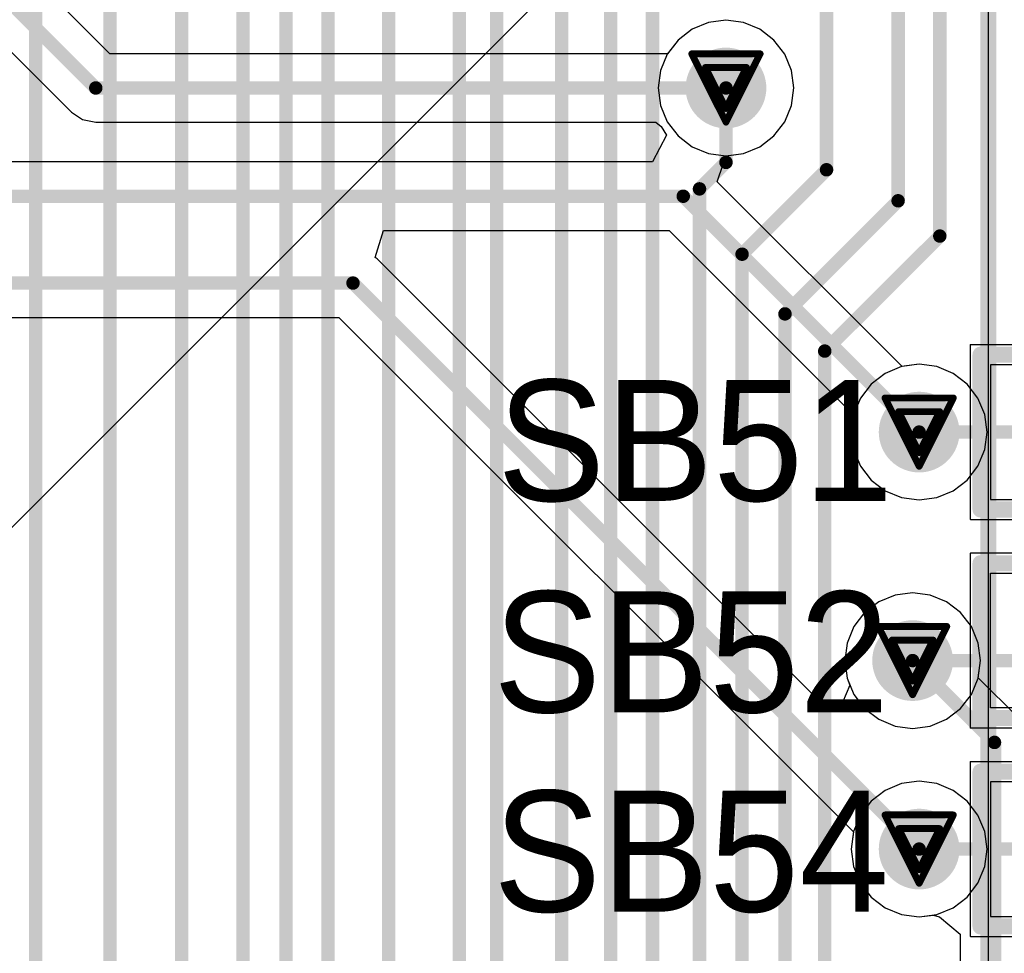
# Model space of a CAD drawing. Header units: millimetres. Extents: x 138 to 555, y 26 to 334.
# Tile 268 of 656: x 209.62 to 216.94, y 208.02 to 214.97. Entities that reach past the tile are written whole.
import ezdxf

# ---------------------------------------------------------------- set-up
doc = ezdxf.new("R2010")
doc.units = ezdxf.units.MM
for name, color, linetype in [('BottomLayer', 5, 'Continuous'), ('DrillDrawing', 1, 'Continuous'), ('Mechanical20', 56, 'Continuous'), ('Mechanical27', 56, 'Continuous'), ('MidLayer1', 16, 'Continuous'), ('MidLayer2', 76, 'Continuous'), ('MidLayer3', 90, 'Continuous'), ('MidLayer4', 156, 'Continuous'), ('MultiLayer', 9, 'Continuous'), ('TopLayer', 1, 'Continuous'), ('TopOverlay', 2, 'Continuous'), ('TopPaste', 8, 'Continuous'), ('TopSolder', 216, 'Continuous'), ('ViaHoleLayer', 16, 'Continuous')]:
    doc.layers.add(name, color=color, linetype=linetype)

# ---------------------------------------------------------------- blocks, each defined once
blk = doc.blocks.new('SOLDER_BRIDGE_R0603_0R_603')
at = {"layer": 'Mechanical20', "const_width": 0.01}
for points in [[(-0.2, 0.65), (-1.35, 0.65)], [(-1.35, 0.65), (-1.35, -0.65)], [(1.35, 0.65), (-0.2, 0.65)], [(1.35, 0.65), (1.35, -0.65)], [(1.35, -0.65), (-1.35, -0.65)]]:
    blk.add_lwpolyline(points, dxfattribs=at)
at = {"layer": 'Mechanical20', "const_width": 0.005}
for points in [[(-1.3525, 0.65, 1), (-1.3475, 0.65, 1)], [(-1.3525, 0.65, 1), (-1.3475, 0.65, 1)], [(-0.2025, 0.65, 1), (-0.1975, 0.65, 1)], [(-0.2025, 0.65, 1), (-0.1975, 0.65, 1)], [(1.3475, 0.65, 1), (1.3525, 0.65, 1)], [(1.3475, 0.65, 1), (1.3525, 0.65, 1)], [(-1.3525, -0.65, 1), (-1.3475, -0.65, 1)], [(-1.3525, -0.65, 1), (-1.3475, -0.65, 1)], [(1.3475, -0.65, 1), (1.3525, -0.65, 1)], [(1.3475, -0.65, 1), (1.3525, -0.65, 1)]]:
    blk.add_lwpolyline(points, format="xyb", close=True, dxfattribs=at)
at = {"layer": 'Mechanical27', "const_width": 0.01}
for points in [[(-0.9, 0.5), (-0.9, -0.5)], [(0.9, 0.5), (-0.9, 0.5)], [(0.9, 0.5), (0.9, -0.5)], [(0.9, -0.5), (-0.9, -0.5)]]:
    blk.add_lwpolyline(points, dxfattribs=at)
at = {"layer": 'Mechanical27', "const_width": 0.005}
for points in [[(-0.9025, 0.5, 1), (-0.8975, 0.5, 1)], [(-0.9025, 0.5, 1), (-0.8975, 0.5, 1)], [(0.8975, 0.5, 1), (0.9025, 0.5, 1)], [(0.8975, 0.5, 1), (0.9025, 0.5, 1)], [(-0.9025, -0.5, 1), (-0.8975, -0.5, 1)], [(-0.9025, -0.5, 1), (-0.8975, -0.5, 1)], [(0.8975, -0.5, 1), (0.9025, -0.5, 1)], [(0.8975, -0.5, 1), (0.9025, -0.5, 1)]]:
    blk.add_lwpolyline(points, format="xyb", close=True, dxfattribs=at)
at = {"layer": 'TopLayer'}
for p, q in [((-1.2, -0.5), (-1.2, 0.5)), ((-1.2, 0.5), (-0.4, 0.5)), ((-0.4, 0.5), (0.1, 0)), ((-0.15, 0.5), (-0.15, 0.5)), ((-0.15, 0.5), (0.35, 0)), ((1.2, 0.5), (-0.15, 0.5)), ((1.2, -0.5), (1.2, 0.5)), ((0.1, 0), (-0.4, -0.5)), ((0.35, 0), (-0.15, -0.5)), ((-1.2, -0.5), (-1.2, -0.5)), ((-0.4, -0.5), (-1.2, -0.5)), ((-0.15, -0.5), (1.2, -0.5))]:
    blk.add_line(p, q, dxfattribs=at)
at = {"layer": 'TopLayer', "const_width": 0.127}
for points in [[(-0.5635, 0, 1), (-0.4365, 0, 1)], [(0.5365, 0, 1), (0.6635, 0, 1)]]:
    blk.add_lwpolyline(points, format="xyb", close=True, dxfattribs=at)
at = {"layer": 'TopOverlay', "const_width": 0.12}
for points in [[(-1.275, 0.575), (-1.275, 0.175)], [(-1.025, 0.575), (-1.275, 0.575)], [(1.275, 0.575), (1.025, 0.575)], [(1.275, 0.575), (1.275, -0.575)], [(-1.275, 0.175), (-1.275, -0.575)], [(-1.025, -0.575), (-1.275, -0.575)], [(1.275, -0.575), (1.025, -0.575)]]:
    blk.add_lwpolyline(points, dxfattribs=at)
at = {"layer": 'TopOverlay', "const_width": 0.06}
for points in [[(-1.305, 0.575, 1), (-1.245, 0.575, 1)], [(-1.305, 0.575, 1), (-1.245, 0.575, 1)], [(-1.055, 0.575, 1), (-0.995, 0.575, 1)], [(0.995, 0.575, 1), (1.055, 0.575, 1)], [(1.245, 0.575, 1), (1.305, 0.575, 1)], [(1.245, 0.575, 1), (1.305, 0.575, 1)], [(-1.305, 0.175, 1), (-1.245, 0.175, 1)], [(-1.305, 0.175, 1), (-1.245, 0.175, 1)], [(-1.305, -0.575, 1), (-1.245, -0.575, 1)], [(-1.305, -0.575, 1), (-1.245, -0.575, 1)], [(-1.055, -0.575, 1), (-0.995, -0.575, 1)], [(0.995, -0.575, 1), (1.055, -0.575, 1)], [(1.245, -0.575, 1), (1.305, -0.575, 1)], [(1.245, -0.575, 1), (1.305, -0.575, 1)]]:
    blk.add_lwpolyline(points, format="xyb", close=True, dxfattribs=at)
at = {"layer": 'TopPaste', "const_width": 0.127}
for points in [[(-0.5635, 0, 1), (-0.4365, 0, 1)], [(0.5365, 0, 1), (0.6635, 0, 1)]]:
    blk.add_lwpolyline(points, format="xyb", close=True, dxfattribs=at)
at = {"layer": 'TopSolder'}
for p, q in [((-0.95, 0.55), (-0.95, 0.55)), ((-0.95, 0.55), (0.95, 0.55)), ((-0.95, -0.55), (-0.95, 0.55)), ((0.95, 0.55), (0.95, -0.55)), ((0.95, -0.55), (-0.95, -0.55))]:
    blk.add_line(p, q, dxfattribs=at)
at = {"layer": 'TopSolder', "const_width": 0.177}
for points in [[(-0.5885, 0, 1), (-0.4115, 0, 1)], [(0.5115, 0, 1), (0.6885, 0, 1)]]:
    blk.add_lwpolyline(points, format="xyb", close=True, dxfattribs=at)
blk = doc.blocks.new('SOLDER_BRIDGE_R0603_0R_604')
at = {"layer": 'Mechanical20', "const_width": 0.01}
for points in [[(-0.2, 0.65), (-1.35, 0.65)], [(-1.35, 0.65), (-1.35, -0.65)], [(1.35, 0.65), (-0.2, 0.65)], [(1.35, 0.65), (1.35, -0.65)], [(1.35, -0.65), (-1.35, -0.65)]]:
    blk.add_lwpolyline(points, dxfattribs=at)
at = {"layer": 'Mechanical20', "const_width": 0.005}
for points in [[(-1.3525, 0.65, 1), (-1.3475, 0.65, 1)], [(-1.3525, 0.65, 1), (-1.3475, 0.65, 1)], [(-0.2025, 0.65, 1), (-0.1975, 0.65, 1)], [(-0.2025, 0.65, 1), (-0.1975, 0.65, 1)], [(1.3475, 0.65, 1), (1.3525, 0.65, 1)], [(1.3475, 0.65, 1), (1.3525, 0.65, 1)], [(-1.3525, -0.65, 1), (-1.3475, -0.65, 1)], [(-1.3525, -0.65, 1), (-1.3475, -0.65, 1)], [(1.3475, -0.65, 1), (1.3525, -0.65, 1)], [(1.3475, -0.65, 1), (1.3525, -0.65, 1)]]:
    blk.add_lwpolyline(points, format="xyb", close=True, dxfattribs=at)
at = {"layer": 'Mechanical27', "const_width": 0.01}
for points in [[(-0.9, 0.5), (-0.9, -0.5)], [(0.9, 0.5), (-0.9, 0.5)], [(0.9, 0.5), (0.9, -0.5)], [(0.9, -0.5), (-0.9, -0.5)]]:
    blk.add_lwpolyline(points, dxfattribs=at)
at = {"layer": 'Mechanical27', "const_width": 0.005}
for points in [[(-0.9025, 0.5, 1), (-0.8975, 0.5, 1)], [(-0.9025, 0.5, 1), (-0.8975, 0.5, 1)], [(0.8975, 0.5, 1), (0.9025, 0.5, 1)], [(0.8975, 0.5, 1), (0.9025, 0.5, 1)], [(-0.9025, -0.5, 1), (-0.8975, -0.5, 1)], [(-0.9025, -0.5, 1), (-0.8975, -0.5, 1)], [(0.8975, -0.5, 1), (0.9025, -0.5, 1)], [(0.8975, -0.5, 1), (0.9025, -0.5, 1)]]:
    blk.add_lwpolyline(points, format="xyb", close=True, dxfattribs=at)
at = {"layer": 'TopLayer'}
for p, q in [((-1.2, -0.5), (-1.2, 0.5)), ((-1.2, 0.5), (-0.4, 0.5)), ((-0.4, 0.5), (0.1, 0)), ((-0.15, 0.5), (-0.15, 0.5)), ((-0.15, 0.5), (0.35, 0)), ((1.2, 0.5), (-0.15, 0.5)), ((1.2, -0.5), (1.2, 0.5)), ((0.1, 0), (-0.4, -0.5)), ((0.35, 0), (-0.15, -0.5)), ((-1.2, -0.5), (-1.2, -0.5)), ((-0.4, -0.5), (-1.2, -0.5)), ((-0.15, -0.5), (1.2, -0.5))]:
    blk.add_line(p, q, dxfattribs=at)
at = {"layer": 'TopLayer', "const_width": 0.127}
for points in [[(-0.5635, 0, 1), (-0.4365, 0, 1)], [(0.5365, 0, 1), (0.6635, 0, 1)]]:
    blk.add_lwpolyline(points, format="xyb", close=True, dxfattribs=at)
at = {"layer": 'TopOverlay', "const_width": 0.12}
for points in [[(-1.025, 0.575), (-1.275, 0.575)], [(-1.275, 0.575), (-1.275, 0.175)], [(1.275, 0.575), (1.025, 0.575)], [(1.275, 0.575), (1.275, -0.575)], [(-1.275, 0.175), (-1.275, -0.575)], [(-1.025, -0.575), (-1.275, -0.575)], [(1.275, -0.575), (1.025, -0.575)]]:
    blk.add_lwpolyline(points, dxfattribs=at)
at = {"layer": 'TopOverlay', "const_width": 0.06}
for points in [[(-1.305, 0.575, 1), (-1.245, 0.575, 1)], [(-1.305, 0.575, 1), (-1.245, 0.575, 1)], [(-1.055, 0.575, 1), (-0.995, 0.575, 1)], [(0.995, 0.575, 1), (1.055, 0.575, 1)], [(1.245, 0.575, 1), (1.305, 0.575, 1)], [(1.245, 0.575, 1), (1.305, 0.575, 1)], [(-1.305, 0.175, 1), (-1.245, 0.175, 1)], [(-1.305, 0.175, 1), (-1.245, 0.175, 1)], [(-1.305, -0.575, 1), (-1.245, -0.575, 1)], [(-1.305, -0.575, 1), (-1.245, -0.575, 1)], [(-1.055, -0.575, 1), (-0.995, -0.575, 1)], [(0.995, -0.575, 1), (1.055, -0.575, 1)], [(1.245, -0.575, 1), (1.305, -0.575, 1)], [(1.245, -0.575, 1), (1.305, -0.575, 1)]]:
    blk.add_lwpolyline(points, format="xyb", close=True, dxfattribs=at)
at = {"layer": 'TopPaste', "const_width": 0.127}
for points in [[(-0.5635, 0, 1), (-0.4365, 0, 1)], [(0.5365, 0, 1), (0.6635, 0, 1)]]:
    blk.add_lwpolyline(points, format="xyb", close=True, dxfattribs=at)
at = {"layer": 'TopSolder'}
for p, q in [((-0.95, 0.55), (-0.95, 0.55)), ((-0.95, 0.55), (0.95, 0.55)), ((-0.95, -0.55), (-0.95, 0.55)), ((0.95, 0.55), (0.95, -0.55)), ((0.95, -0.55), (-0.95, -0.55))]:
    blk.add_line(p, q, dxfattribs=at)
at = {"layer": 'TopSolder', "const_width": 0.177}
for points in [[(-0.5885, 0, 1), (-0.4115, 0, 1)], [(0.5115, 0, 1), (0.6885, 0, 1)]]:
    blk.add_lwpolyline(points, format="xyb", close=True, dxfattribs=at)
blk = doc.blocks.new('MOD_MB1263_943')
at = {"layer": 'Mechanical27', "const_width": 0.01}
blk.add_lwpolyline([(65, -8), (-55, -8)], dxfattribs=at)
at = {"layer": 'TopOverlay', "const_width": 0.12}
blk.add_lwpolyline([(65, -8), (-55, -8)], dxfattribs=at)
blk = doc.blocks.new('SOLDER_BRIDGE_R0603_0R_956')
at = {"layer": 'Mechanical20', "const_width": 0.01}
for points in [[(-1.35, 0.65), (-0.2, 0.65)], [(-1.35, -0.65), (-1.35, 0.65)], [(-0.2, 0.65), (1.35, 0.65)], [(1.35, -0.65), (1.35, 0.65)], [(-1.35, -0.65), (1.35, -0.65)]]:
    blk.add_lwpolyline(points, dxfattribs=at)
at = {"layer": 'Mechanical20', "const_width": 0.005}
for points in [[(-1.3525, 0.65, 1), (-1.3475, 0.65, 1)], [(-1.3525, 0.65, 1), (-1.3475, 0.65, 1)], [(-0.2025, 0.65, 1), (-0.1975, 0.65, 1)], [(-0.2025, 0.65, 1), (-0.1975, 0.65, 1)], [(1.3475, 0.65, 1), (1.3525, 0.65, 1)], [(1.3475, 0.65, 1), (1.3525, 0.65, 1)], [(-1.3525, -0.65, 1), (-1.3475, -0.65, 1)], [(-1.3525, -0.65, 1), (-1.3475, -0.65, 1)], [(1.3475, -0.65, 1), (1.3525, -0.65, 1)], [(1.3475, -0.65, 1), (1.3525, -0.65, 1)]]:
    blk.add_lwpolyline(points, format="xyb", close=True, dxfattribs=at)
at = {"layer": 'Mechanical27', "const_width": 0.01}
for points in [[(-0.9, -0.5), (-0.9, 0.5)], [(-0.9, 0.5), (0.9, 0.5)], [(0.9, -0.5), (0.9, 0.5)], [(-0.9, -0.5), (0.9, -0.5)]]:
    blk.add_lwpolyline(points, dxfattribs=at)
at = {"layer": 'Mechanical27', "const_width": 0.005}
for points in [[(-0.9025, 0.5, 1), (-0.8975, 0.5, 1)], [(-0.9025, 0.5, 1), (-0.8975, 0.5, 1)], [(0.8975, 0.5, 1), (0.9025, 0.5, 1)], [(0.8975, 0.5, 1), (0.9025, 0.5, 1)], [(-0.9025, -0.5, 1), (-0.8975, -0.5, 1)], [(-0.9025, -0.5, 1), (-0.8975, -0.5, 1)], [(0.8975, -0.5, 1), (0.9025, -0.5, 1)], [(0.8975, -0.5, 1), (0.9025, -0.5, 1)]]:
    blk.add_lwpolyline(points, format="xyb", close=True, dxfattribs=at)
at = {"layer": 'TopLayer'}
for p, q in [((-1.2, -0.5), (-1.2, 0.5)), ((-1.2, 0.5), (-0.4, 0.5)), ((-0.4, 0.5), (0.1, 0)), ((-0.15, 0.5), (-0.15, 0.5)), ((-0.15, 0.5), (0.35, 0)), ((1.2, 0.5), (-0.15, 0.5)), ((1.2, -0.5), (1.2, 0.5)), ((0.1, 0), (-0.4, -0.5)), ((0.35, 0), (-0.15, -0.5)), ((-1.2, -0.5), (-1.2, -0.5)), ((-0.4, -0.5), (-1.2, -0.5)), ((-0.15, -0.5), (1.2, -0.5))]:
    blk.add_line(p, q, dxfattribs=at)
at = {"layer": 'TopLayer', "const_width": 0.127}
for points in [[(-0.5635, 0, 1), (-0.4365, 0, 1)], [(0.5365, 0, 1), (0.6635, 0, 1)]]:
    blk.add_lwpolyline(points, format="xyb", close=True, dxfattribs=at)
at = {"layer": 'TopOverlay', "const_width": 0.12}
for points in [[(-1.275, 0.575), (-1.025, 0.575)], [(-1.275, 0.175), (-1.275, 0.575)], [(1.025, 0.575), (1.275, 0.575)], [(1.275, -0.575), (1.275, 0.575)], [(-1.275, -0.575), (-1.275, 0.175)], [(-1.275, -0.575), (-1.025, -0.575)], [(1.025, -0.575), (1.275, -0.575)]]:
    blk.add_lwpolyline(points, dxfattribs=at)
at = {"layer": 'TopOverlay', "const_width": 0.06}
for points in [[(-1.305, 0.575, 1), (-1.245, 0.575, 1)], [(-1.305, 0.575, 1), (-1.245, 0.575, 1)], [(-1.055, 0.575, 1), (-0.995, 0.575, 1)], [(0.995, 0.575, 1), (1.055, 0.575, 1)], [(1.245, 0.575, 1), (1.305, 0.575, 1)], [(1.245, 0.575, 1), (1.305, 0.575, 1)], [(-1.305, 0.175, 1), (-1.245, 0.175, 1)], [(-1.305, 0.175, 1), (-1.245, 0.175, 1)], [(-1.305, -0.575, 1), (-1.245, -0.575, 1)], [(-1.305, -0.575, 1), (-1.245, -0.575, 1)], [(-1.055, -0.575, 1), (-0.995, -0.575, 1)], [(0.995, -0.575, 1), (1.055, -0.575, 1)], [(1.245, -0.575, 1), (1.305, -0.575, 1)], [(1.245, -0.575, 1), (1.305, -0.575, 1)]]:
    blk.add_lwpolyline(points, format="xyb", close=True, dxfattribs=at)
at = {"layer": 'TopPaste', "const_width": 0.127}
for points in [[(-0.5635, 0, 1), (-0.4365, 0, 1)], [(0.5365, 0, 1), (0.6635, 0, 1)]]:
    blk.add_lwpolyline(points, format="xyb", close=True, dxfattribs=at)
at = {"layer": 'TopSolder'}
for p, q in [((-0.95, 0.55), (-0.95, 0.55)), ((-0.95, 0.55), (0.95, 0.55)), ((-0.95, -0.55), (-0.95, 0.55)), ((0.95, 0.55), (0.95, -0.55)), ((0.95, -0.55), (-0.95, -0.55))]:
    blk.add_line(p, q, dxfattribs=at)
at = {"layer": 'TopSolder', "const_width": 0.177}
for points in [[(-0.5885, 0, 1), (-0.4115, 0, 1)], [(0.5115, 0, 1), (0.6885, 0, 1)]]:
    blk.add_lwpolyline(points, format="xyb", close=True, dxfattribs=at)

msp = doc.modelspace()

# ---------------------------------------------------------------- linework, layer by layer
at = {"layer": 'BottomLayer'}
for p, q in [((210.2916, 214.7125), (209.0394, 215.9647)), ((208.6789, 215.6042), (210.0058, 214.2773)), ((214.7398, 214.9447), (214.6182, 214.8943)), ((214.8703, 214.9619), (214.7398, 214.9447)), ((215.0009, 214.9447), (214.8703, 214.9619)), ((215.1225, 214.8943), (215.0009, 214.9447)), ((214.6182, 214.8943), (214.5137, 214.8142)), ((215.227, 214.8142), (215.1225, 214.8943)), ((214.5137, 214.8142), (214.4357, 214.7125)), ((215.3071, 214.7097), (215.227, 214.8142)), ((214.4357, 214.7125), (210.2916, 214.7125)), ((215.3575, 214.5881), (215.3071, 214.7097)), ((215.3747, 214.4576), (215.3575, 214.5881)), ((215.3575, 214.3271), (215.3747, 214.4576)), ((215.3071, 214.2054), (215.3575, 214.3271)), ((210.0058, 214.2773), (210.0885, 214.2221)), ((210.0885, 214.2221), (210.186, 214.2027)), ((210.186, 214.2027), (214.3501, 214.2027)), ((214.3501, 214.2027), (214.3894, 214.1704)), ((214.3894, 214.1704), (214.4287, 214.1077)), ((215.227, 214.101), (215.3071, 214.2054)), ((214.4287, 214.1077), (214.3244, 213.9077)), ((215.1225, 214.0208), (215.227, 214.101)), ((215.0009, 213.9705), (215.1225, 214.0208)), ((214.8499, 213.892), (214.8926, 213.9562)), ((214.8926, 213.9562), (215.0009, 213.9705)), ((214.3244, 213.9077), (197.6097, 213.9077)), ((214.8059, 213.76), (214.8499, 213.892)), ((216.1789, 212.387), (214.8059, 213.76)), ((212.2629, 213.1979), (212.3236, 213.3979)), ((212.3236, 213.3979), (214.4471, 213.3979)), ((214.4471, 213.3979), (215.8185, 212.0265)), ((212.2783, 213.1876), (212.2629, 213.1979)), ((215.6433, 209.8226), (212.2783, 213.1876)), ((208.524, 212.7525), (211.9925, 212.7525)), ((211.9925, 212.7525), (215.8185, 208.9265)), ((216.306, 212.4037), (216.1789, 212.387)), ((216.4366, 212.3865), (216.306, 212.4037)), ((216.5582, 212.3361), (216.4366, 212.3865)), ((216.6626, 212.256), (216.5582, 212.3361)), ((216.7428, 212.1515), (216.6626, 212.256)), ((216.7932, 212.0299), (216.7428, 212.1515)), ((215.8185, 212.0265), (215.8017, 211.8994)), ((216.8104, 211.8994), (216.7932, 212.0299)), ((215.8017, 211.8994), (215.8189, 211.7689)), ((216.7932, 211.7689), (216.8104, 211.8994)), ((215.8189, 211.7689), (215.8693, 211.6472)), ((216.7428, 211.6472), (216.7932, 211.7689)), ((215.8693, 211.6472), (215.9494, 211.5428)), ((216.6626, 211.5428), (216.7428, 211.6472)), ((215.9494, 211.5428), (216.0539, 211.4626)), ((216.5582, 211.4626), (216.6626, 211.5428)), ((216.0539, 211.4626), (216.1755, 211.4123)), ((216.4366, 211.4123), (216.5582, 211.4626)), ((216.1755, 211.4123), (216.306, 211.3951)), ((216.306, 211.3951), (216.4366, 211.4123)), ((216.2574, 210.705), (216.1269, 210.6879)), ((216.3879, 210.6879), (216.2574, 210.705)), ((216.0053, 210.6375), (215.9008, 210.5573)), ((216.1269, 210.6879), (216.0053, 210.6375)), ((216.5096, 210.6375), (216.3879, 210.6879)), ((216.614, 210.5573), (216.5096, 210.6375)), ((215.9008, 210.5573), (215.8207, 210.4529)), ((216.6942, 210.4529), (216.614, 210.5573)), ((215.8207, 210.4529), (215.7703, 210.3313)), ((216.7445, 210.3313), (216.6942, 210.4529)), ((215.7703, 210.3313), (215.7531, 210.2007)), ((216.7617, 210.2007), (216.7445, 210.3313)), ((215.7531, 210.2007), (215.7703, 210.0702)), ((216.745, 210.0736), (216.7617, 210.2007)), ((215.7703, 210.0702), (215.7919, 210.0179)), ((217.0461, 209.7725), (216.745, 210.0736)), ((215.7919, 210.0179), (215.7368, 209.889)), ((215.7368, 209.889), (215.6433, 209.8226)), ((215.8185, 208.9265), (215.8017, 208.7994)), ((215.8017, 208.7994), (215.8189, 208.6689)), ((215.8189, 208.6689), (215.8693, 208.5472)), ((215.8693, 208.5472), (215.9494, 208.4428)), ((215.9494, 208.4428), (216.0539, 208.3626)), ((216.0539, 208.3626), (216.1755, 208.3123)), ((216.1755, 208.3123), (216.306, 208.2951)), ((216.306, 208.2951), (216.411, 208.3089)), ((216.411, 208.3089), (216.4574, 208.2951)), ((216.4574, 208.2951), (216.611, 208.168)), ((216.611, 208.168), (216.611, 207.6787))]:
    msp.add_line(p, q, dxfattribs=at)
at = {"layer": 'BottomLayer', "const_width": 0.1}
for points in [[(208.5518, 216.0918), (210.186, 214.4576)], [(210.186, 214.4576), (214.8703, 214.4576)], [(197.1751, 213.6528), (214.5526, 213.6528)], [(214.5526, 213.6528), (216.306, 211.8994)], [(195.3205, 213.0074), (212.098, 213.0074)], [(212.098, 213.0074), (216.306, 208.7994)], [(216.2574, 210.2007), (216.8659, 209.5923)], [(216.8659, 205.3432), (216.8659, 209.5923)]]:
    msp.add_lwpolyline(points, dxfattribs=at)
at = {"layer": 'BottomLayer'}
for points, const_width in [([(214.7203, 214.4576, 1), (215.0203, 214.4576, 1)], 0.3), ([(210.161, 214.4576, 1), (210.211, 214.4576, 1)], 0.05), ([(210.161, 214.4576, 1), (210.211, 214.4576, 1)], 0.05), ([(214.8453, 214.4576, 1), (214.8953, 214.4576, 1)], 0.05), ([(214.5276, 213.6528, 1), (214.5776, 213.6528, 1)], 0.05), ([(214.5276, 213.6528, 1), (214.5776, 213.6528, 1)], 0.05), ([(212.073, 213.0074, 1), (212.123, 213.0074, 1)], 0.05), ([(212.073, 213.0074, 1), (212.123, 213.0074, 1)], 0.05), ([(216.156, 211.8994, 1), (216.456, 211.8994, 1)], 0.3), ([(216.281, 211.8994, 1), (216.331, 211.8994, 1)], 0.05), ([(216.1074, 210.2007, 1), (216.4074, 210.2007, 1)], 0.3), ([(216.2324, 210.2007, 1), (216.2824, 210.2007, 1)], 0.05), ([(216.8409, 209.5923, 1), (216.8909, 209.5923, 1)], 0.05), ([(216.8409, 209.5923, 1), (216.8909, 209.5923, 1)], 0.05), ([(216.156, 208.7994, 1), (216.456, 208.7994, 1)], 0.3), ([(216.281, 208.7994, 1), (216.331, 208.7994, 1)], 0.05)]:
    msp.add_lwpolyline(points, format="xyb", close=True, dxfattribs=dict(at, const_width=const_width))
at = {"layer": 'DrillDrawing', "const_width": 0.0508}
for points in [[(214.6163, 214.7116), (215.1243, 214.7116)], [(214.6163, 214.7116), (214.8703, 214.2036)], [(214.8703, 214.2036), (215.1243, 214.7116)], [(214.7179, 214.61), (215.0227, 214.61)], [(214.7179, 214.61), (214.8703, 214.3052)], [(214.8703, 214.3052), (215.0227, 214.61)], [(216.052, 212.1534), (216.56, 212.1534)], [(216.052, 212.1534), (216.306, 211.6454)], [(216.306, 211.6454), (216.56, 212.1534)], [(216.1536, 212.0518), (216.4584, 212.0518)], [(216.1536, 212.0518), (216.306, 211.747)], [(216.306, 211.747), (216.4584, 212.0518)], [(216.0034, 210.4547), (216.5114, 210.4547)], [(216.0034, 210.4547), (216.2574, 209.9467)], [(216.2574, 209.9467), (216.5114, 210.4547)], [(216.105, 210.3531), (216.4098, 210.3531)], [(216.105, 210.3531), (216.2574, 210.0483)], [(216.2574, 210.0483), (216.4098, 210.3531)], [(216.052, 209.0534), (216.56, 209.0534)], [(216.052, 209.0534), (216.306, 208.5454)], [(216.306, 208.5454), (216.56, 209.0534)], [(216.1536, 208.9518), (216.4584, 208.9518)], [(216.1536, 208.9518), (216.306, 208.647)], [(216.306, 208.647), (216.4584, 208.9518)]]:
    msp.add_lwpolyline(points, dxfattribs=at)
at = {"layer": 'DrillDrawing', "const_width": 0.0254}
for points in [[(214.6036, 214.7116, 1), (214.629, 214.7116, 1)], [(214.6036, 214.7116, 1), (214.629, 214.7116, 1)], [(215.1116, 214.7116, 1), (215.137, 214.7116, 1)], [(215.1116, 214.7116, 1), (215.137, 214.7116, 1)], [(214.7052, 214.61, 1), (214.7306, 214.61, 1)], [(214.7052, 214.61, 1), (214.7306, 214.61, 1)], [(215.01, 214.61, 1), (215.0354, 214.61, 1)], [(215.01, 214.61, 1), (215.0354, 214.61, 1)], [(214.8576, 214.3052, 1), (214.883, 214.3052, 1)], [(214.8576, 214.3052, 1), (214.883, 214.3052, 1)], [(214.8576, 214.2036, 1), (214.883, 214.2036, 1)], [(214.8576, 214.2036, 1), (214.883, 214.2036, 1)], [(216.0393, 212.1534, 1), (216.0647, 212.1534, 1)], [(216.0393, 212.1534, 1), (216.0647, 212.1534, 1)], [(216.5473, 212.1534, 1), (216.5727, 212.1534, 1)], [(216.5473, 212.1534, 1), (216.5727, 212.1534, 1)], [(216.1409, 212.0518, 1), (216.1663, 212.0518, 1)], [(216.1409, 212.0518, 1), (216.1663, 212.0518, 1)], [(216.4457, 212.0518, 1), (216.4711, 212.0518, 1)], [(216.4457, 212.0518, 1), (216.4711, 212.0518, 1)], [(216.2933, 211.747, 1), (216.3187, 211.747, 1)], [(216.2933, 211.747, 1), (216.3187, 211.747, 1)], [(216.2933, 211.6454, 1), (216.3187, 211.6454, 1)], [(216.2933, 211.6454, 1), (216.3187, 211.6454, 1)], [(215.9907, 210.4547, 1), (216.0161, 210.4547, 1)], [(215.9907, 210.4547, 1), (216.0161, 210.4547, 1)], [(216.4987, 210.4547, 1), (216.5241, 210.4547, 1)], [(216.4987, 210.4547, 1), (216.5241, 210.4547, 1)], [(216.0923, 210.3531, 1), (216.1177, 210.3531, 1)], [(216.0923, 210.3531, 1), (216.1177, 210.3531, 1)], [(216.3971, 210.3531, 1), (216.4225, 210.3531, 1)], [(216.3971, 210.3531, 1), (216.4225, 210.3531, 1)], [(216.2447, 210.0483, 1), (216.2701, 210.0483, 1)], [(216.2447, 210.0483, 1), (216.2701, 210.0483, 1)], [(216.2447, 209.9467, 1), (216.2701, 209.9467, 1)], [(216.2447, 209.9467, 1), (216.2701, 209.9467, 1)], [(216.0393, 209.0534, 1), (216.0647, 209.0534, 1)], [(216.0393, 209.0534, 1), (216.0647, 209.0534, 1)], [(216.5473, 209.0534, 1), (216.5727, 209.0534, 1)], [(216.5473, 209.0534, 1), (216.5727, 209.0534, 1)], [(216.1409, 208.9518, 1), (216.1663, 208.9518, 1)], [(216.1409, 208.9518, 1), (216.1663, 208.9518, 1)], [(216.4457, 208.9518, 1), (216.4711, 208.9518, 1)], [(216.4457, 208.9518, 1), (216.4711, 208.9518, 1)], [(216.2933, 208.647, 1), (216.3187, 208.647, 1)], [(216.2933, 208.647, 1), (216.3187, 208.647, 1)], [(216.2933, 208.5454, 1), (216.3187, 208.5454, 1)], [(216.2933, 208.5454, 1), (216.3187, 208.5454, 1)]]:
    msp.add_lwpolyline(points, format="xyb", close=True, dxfattribs=at)
at = {"layer": 'MidLayer1'}
msp.add_line((215.6682, 217.2975), (200.9472, 202.5765), dxfattribs=at)
at = {"layer": 'MidLayer1', "const_width": 0.3}
for points in [[(214.7203, 214.4576, 1), (215.0203, 214.4576, 1)], [(216.156, 211.8994, 1), (216.456, 211.8994, 1)], [(216.1074, 210.2007, 1), (216.4074, 210.2007, 1)], [(216.156, 208.7994, 1), (216.456, 208.7994, 1)]]:
    msp.add_lwpolyline(points, format="xyb", close=True, dxfattribs=at)
at = {"layer": 'MidLayer2'}
for p, q in [((214.7398, 214.9447), (214.6182, 214.8943)), ((214.8703, 214.9619), (214.7398, 214.9447)), ((215.0009, 214.9447), (214.8703, 214.9619)), ((215.1225, 214.8943), (215.0009, 214.9447)), ((214.6182, 214.8943), (214.5137, 214.8142)), ((215.227, 214.8142), (215.1225, 214.8943)), ((214.5137, 214.8142), (214.4336, 214.7097)), ((215.3071, 214.7097), (215.227, 214.8142)), ((214.4336, 214.7097), (214.3832, 214.5881)), ((215.3575, 214.5881), (215.3071, 214.7097)), ((214.3832, 214.5881), (214.366, 214.4576)), ((215.3747, 214.4576), (215.3575, 214.5881)), ((214.366, 214.4576), (214.3832, 214.3271)), ((215.3575, 214.3271), (215.3747, 214.4576)), ((214.3832, 214.3271), (214.4336, 214.2054)), ((215.3071, 214.2054), (215.3575, 214.3271)), ((214.4336, 214.2054), (214.5137, 214.101)), ((215.227, 214.101), (215.3071, 214.2054)), ((214.5137, 214.101), (214.6182, 214.0208)), ((215.1225, 214.0208), (215.227, 214.101)), ((214.6182, 214.0208), (214.7398, 213.9705)), ((215.0009, 213.9705), (215.1225, 214.0208)), ((214.7398, 213.9705), (214.8703, 213.9533)), ((214.8703, 213.9533), (215.0009, 213.9705)), ((216.1755, 212.3865), (216.0539, 212.3361)), ((216.306, 212.4037), (216.1755, 212.3865)), ((216.4366, 212.3865), (216.306, 212.4037)), ((216.5582, 212.3361), (216.4366, 212.3865)), ((216.0539, 212.3361), (215.9494, 212.256)), ((216.6626, 212.256), (216.5582, 212.3361)), ((215.9494, 212.256), (215.8693, 212.1515)), ((216.7428, 212.1515), (216.6626, 212.256)), ((215.8693, 212.1515), (215.8189, 212.0299)), ((216.7932, 212.0299), (216.7428, 212.1515)), ((215.8189, 212.0299), (215.8017, 211.8994)), ((216.8104, 211.8994), (216.7932, 212.0299)), ((215.8017, 211.8994), (215.8189, 211.7689)), ((216.7932, 211.7689), (216.8104, 211.8994)), ((215.8189, 211.7689), (215.8693, 211.6472)), ((216.7428, 211.6472), (216.7932, 211.7689)), ((215.8693, 211.6472), (215.9494, 211.5428)), ((216.6626, 211.5428), (216.7428, 211.6472)), ((215.9494, 211.5428), (216.0539, 211.4626)), ((216.5582, 211.4626), (216.6626, 211.5428)), ((216.0539, 211.4626), (216.1755, 211.4123)), ((216.4366, 211.4123), (216.5582, 211.4626)), ((216.1755, 211.4123), (216.306, 211.3951)), ((216.306, 211.3951), (216.4366, 211.4123)), ((216.2574, 210.705), (216.1269, 210.6879)), ((216.3879, 210.6879), (216.2574, 210.705)), ((216.0053, 210.6375), (215.9008, 210.5573)), ((216.1269, 210.6879), (216.0053, 210.6375)), ((216.5096, 210.6375), (216.3879, 210.6879)), ((216.614, 210.5573), (216.5096, 210.6375)), ((215.9008, 210.5573), (215.8207, 210.4529)), ((216.6942, 210.4529), (216.614, 210.5573)), ((215.8207, 210.4529), (215.7703, 210.3313)), ((216.7445, 210.3313), (216.6942, 210.4529)), ((215.7703, 210.3313), (215.7531, 210.2007)), ((216.7617, 210.2007), (216.7445, 210.3313)), ((215.7531, 210.2007), (215.7703, 210.0702)), ((216.7445, 210.0702), (216.7617, 210.2007)), ((215.7703, 210.0702), (215.8207, 209.9486)), ((216.6942, 209.9486), (216.7445, 210.0702)), ((215.8207, 209.9486), (215.9008, 209.8441)), ((216.614, 209.8441), (216.6942, 209.9486)), ((215.9008, 209.8441), (216.0053, 209.764)), ((216.5096, 209.764), (216.614, 209.8441)), ((216.0053, 209.764), (216.1269, 209.7136)), ((216.3879, 209.7136), (216.5096, 209.764)), ((216.1269, 209.7136), (216.2574, 209.6964)), ((216.2574, 209.6964), (216.3879, 209.7136)), ((216.306, 209.3037), (216.1755, 209.2865)), ((216.4366, 209.2865), (216.306, 209.3037)), ((216.0539, 209.2361), (215.9494, 209.156)), ((216.1755, 209.2865), (216.0539, 209.2361)), ((216.5582, 209.2361), (216.4366, 209.2865)), ((216.6626, 209.156), (216.5582, 209.2361)), ((215.9494, 209.156), (215.8693, 209.0515)), ((216.7428, 209.0515), (216.6626, 209.156)), ((215.8693, 209.0515), (215.8189, 208.9299)), ((216.7932, 208.9299), (216.7428, 209.0515)), ((215.8189, 208.9299), (215.8017, 208.7994)), ((216.8104, 208.7994), (216.7932, 208.9299)), ((215.8017, 208.7994), (215.8189, 208.6689)), ((216.7932, 208.6689), (216.8104, 208.7994)), ((215.8189, 208.6689), (215.8693, 208.5472)), ((216.7428, 208.5472), (216.7932, 208.6689)), ((215.8693, 208.5472), (215.9494, 208.4428)), ((216.6626, 208.4428), (216.7428, 208.5472)), ((215.9494, 208.4428), (216.0539, 208.3626)), ((216.5582, 208.3626), (216.6626, 208.4428)), ((216.0539, 208.3626), (216.1755, 208.3123)), ((216.4366, 208.3123), (216.5582, 208.3626)), ((216.1755, 208.3123), (216.306, 208.2951)), ((216.306, 208.2951), (216.4366, 208.3123))]:
    msp.add_line(p, q, dxfattribs=at)
at = {"layer": 'MidLayer2', "const_width": 0.3}
for points in [[(214.7203, 214.4576, 1), (215.0203, 214.4576, 1)], [(216.156, 211.8994, 1), (216.456, 211.8994, 1)], [(216.1074, 210.2007, 1), (216.4074, 210.2007, 1)], [(216.156, 208.7994, 1), (216.456, 208.7994, 1)]]:
    msp.add_lwpolyline(points, format="xyb", close=True, dxfattribs=at)
at = {"layer": 'MidLayer3'}
for p, q in [((214.7398, 214.9447), (214.6182, 214.8943)), ((214.8703, 214.9619), (214.7398, 214.9447)), ((215.0009, 214.9447), (214.8703, 214.9619)), ((215.1225, 214.8943), (215.0009, 214.9447)), ((214.6182, 214.8943), (214.5137, 214.8142)), ((215.227, 214.8142), (215.1225, 214.8943)), ((214.5137, 214.8142), (214.4336, 214.7097)), ((215.3071, 214.7097), (215.227, 214.8142)), ((214.4336, 214.7097), (214.3832, 214.5881)), ((215.3575, 214.5881), (215.3071, 214.7097)), ((214.3832, 214.5881), (214.366, 214.4576)), ((215.3747, 214.4576), (215.3575, 214.5881)), ((214.366, 214.4576), (214.3832, 214.3271)), ((215.3575, 214.3271), (215.3747, 214.4576)), ((214.3832, 214.3271), (214.4336, 214.2054)), ((215.3071, 214.2054), (215.3575, 214.3271)), ((214.4336, 214.2054), (214.5137, 214.101)), ((215.227, 214.101), (215.3071, 214.2054)), ((214.5137, 214.101), (214.6182, 214.0208)), ((215.1225, 214.0208), (215.227, 214.101)), ((214.6182, 214.0208), (214.7398, 213.9705)), ((215.0009, 213.9705), (215.1225, 214.0208)), ((214.7398, 213.9705), (214.8703, 213.9533)), ((214.8703, 213.9533), (215.0009, 213.9705)), ((216.1755, 212.3865), (216.0539, 212.3361)), ((216.306, 212.4037), (216.1755, 212.3865)), ((216.4366, 212.3865), (216.306, 212.4037)), ((216.5582, 212.3361), (216.4366, 212.3865)), ((216.0539, 212.3361), (215.9494, 212.256)), ((216.6626, 212.256), (216.5582, 212.3361)), ((215.9494, 212.256), (215.8693, 212.1515)), ((216.7428, 212.1515), (216.6626, 212.256)), ((215.8693, 212.1515), (215.8189, 212.0299)), ((216.7932, 212.0299), (216.7428, 212.1515)), ((215.8189, 212.0299), (215.8017, 211.8994)), ((216.8104, 211.8994), (216.7932, 212.0299)), ((215.8017, 211.8994), (215.8189, 211.7689)), ((216.7932, 211.7689), (216.8104, 211.8994)), ((215.8189, 211.7689), (215.8693, 211.6472)), ((216.7428, 211.6472), (216.7932, 211.7689)), ((215.8693, 211.6472), (215.9494, 211.5428)), ((216.6626, 211.5428), (216.7428, 211.6472)), ((215.9494, 211.5428), (216.0539, 211.4626)), ((216.5582, 211.4626), (216.6626, 211.5428)), ((216.0539, 211.4626), (216.1755, 211.4123)), ((216.4366, 211.4123), (216.5582, 211.4626)), ((216.1755, 211.4123), (216.306, 211.3951)), ((216.306, 211.3951), (216.4366, 211.4123)), ((216.2574, 210.705), (216.1269, 210.6879)), ((216.3879, 210.6879), (216.2574, 210.705)), ((216.0053, 210.6375), (215.9008, 210.5573)), ((216.1269, 210.6879), (216.0053, 210.6375)), ((216.5096, 210.6375), (216.3879, 210.6879)), ((216.614, 210.5573), (216.5096, 210.6375)), ((215.9008, 210.5573), (215.8207, 210.4529)), ((216.6942, 210.4529), (216.614, 210.5573)), ((215.8207, 210.4529), (215.7703, 210.3313)), ((216.7445, 210.3313), (216.6942, 210.4529)), ((215.7703, 210.3313), (215.7531, 210.2007)), ((216.7617, 210.2007), (216.7445, 210.3313)), ((215.7531, 210.2007), (215.7703, 210.0702)), ((216.7445, 210.0702), (216.7617, 210.2007)), ((215.7703, 210.0702), (215.8207, 209.9486)), ((216.6942, 209.9486), (216.7445, 210.0702)), ((215.8207, 209.9486), (215.9008, 209.8441)), ((216.614, 209.8441), (216.6942, 209.9486)), ((215.9008, 209.8441), (216.0053, 209.764)), ((216.5096, 209.764), (216.614, 209.8441)), ((216.0053, 209.764), (216.1269, 209.7136)), ((216.3879, 209.7136), (216.5096, 209.764)), ((216.1269, 209.7136), (216.2574, 209.6964)), ((216.2574, 209.6964), (216.3879, 209.7136)), ((216.306, 209.3037), (216.1755, 209.2865)), ((216.4366, 209.2865), (216.306, 209.3037)), ((216.0539, 209.2361), (215.9494, 209.156)), ((216.1755, 209.2865), (216.0539, 209.2361)), ((216.5582, 209.2361), (216.4366, 209.2865)), ((216.6626, 209.156), (216.5582, 209.2361)), ((215.9494, 209.156), (215.8693, 209.0515)), ((216.7428, 209.0515), (216.6626, 209.156)), ((215.8693, 209.0515), (215.8189, 208.9299)), ((216.7932, 208.9299), (216.7428, 209.0515)), ((215.8189, 208.9299), (215.8017, 208.7994)), ((216.8104, 208.7994), (216.7932, 208.9299)), ((215.8017, 208.7994), (215.8189, 208.6689)), ((216.7932, 208.6689), (216.8104, 208.7994)), ((215.8189, 208.6689), (215.8693, 208.5472)), ((216.7428, 208.5472), (216.7932, 208.6689)), ((215.8693, 208.5472), (215.9494, 208.4428)), ((216.6626, 208.4428), (216.7428, 208.5472)), ((215.9494, 208.4428), (216.0539, 208.3626)), ((216.5582, 208.3626), (216.6626, 208.4428)), ((216.0539, 208.3626), (216.1755, 208.3123)), ((216.4366, 208.3123), (216.5582, 208.3626)), ((216.1755, 208.3123), (216.306, 208.2951)), ((216.306, 208.2951), (216.4366, 208.3123))]:
    msp.add_line(p, q, dxfattribs=at)
at = {"layer": 'MidLayer3', "const_width": 0.3}
for points in [[(214.7203, 214.4576, 1), (215.0203, 214.4576, 1)], [(216.156, 211.8994, 1), (216.456, 211.8994, 1)], [(216.1074, 210.2007, 1), (216.4074, 210.2007, 1)], [(216.156, 208.7994, 1), (216.456, 208.7994, 1)]]:
    msp.add_lwpolyline(points, format="xyb", close=True, dxfattribs=at)
at = {"layer": 'MidLayer4'}
for p, q in [((214.7398, 214.9447), (214.6182, 214.8943)), ((214.8703, 214.9619), (214.7398, 214.9447)), ((215.0009, 214.9447), (214.8703, 214.9619)), ((215.1225, 214.8943), (215.0009, 214.9447)), ((214.6182, 214.8943), (214.5137, 214.8142)), ((215.227, 214.8142), (215.1225, 214.8943)), ((214.5137, 214.8142), (214.4336, 214.7097)), ((215.3071, 214.7097), (215.227, 214.8142)), ((214.4336, 214.7097), (214.3832, 214.5881)), ((215.3575, 214.5881), (215.3071, 214.7097)), ((214.3832, 214.5881), (214.366, 214.4576)), ((215.3747, 214.4576), (215.3575, 214.5881)), ((214.366, 214.4576), (214.3832, 214.3271)), ((215.3575, 214.3271), (215.3747, 214.4576)), ((214.3832, 214.3271), (214.4336, 214.2054)), ((215.3071, 214.2054), (215.3575, 214.3271)), ((214.4336, 214.2054), (214.5137, 214.101)), ((215.227, 214.101), (215.3071, 214.2054)), ((214.5137, 214.101), (214.6182, 214.0208)), ((215.1225, 214.0208), (215.227, 214.101)), ((214.6182, 214.0208), (214.7398, 213.9705)), ((215.0009, 213.9705), (215.1225, 214.0208)), ((214.7398, 213.9705), (214.8703, 213.9533)), ((214.8703, 213.9533), (215.0009, 213.9705)), ((216.1755, 212.3865), (216.0539, 212.3361)), ((216.306, 212.4037), (216.1755, 212.3865)), ((216.4366, 212.3865), (216.306, 212.4037)), ((216.5582, 212.3361), (216.4366, 212.3865)), ((216.0539, 212.3361), (215.9494, 212.256)), ((216.6626, 212.256), (216.5582, 212.3361)), ((215.9494, 212.256), (215.8693, 212.1515)), ((216.7428, 212.1515), (216.6626, 212.256)), ((215.8693, 212.1515), (215.8189, 212.0299)), ((216.7932, 212.0299), (216.7428, 212.1515)), ((215.8189, 212.0299), (215.8017, 211.8994)), ((216.8104, 211.8994), (216.7932, 212.0299)), ((215.8017, 211.8994), (215.8189, 211.7689)), ((216.7932, 211.7689), (216.8104, 211.8994)), ((215.8189, 211.7689), (215.8693, 211.6472)), ((216.7428, 211.6472), (216.7932, 211.7689)), ((215.8693, 211.6472), (215.9494, 211.5428)), ((216.6626, 211.5428), (216.7428, 211.6472)), ((215.9494, 211.5428), (216.0539, 211.4626)), ((216.5582, 211.4626), (216.6626, 211.5428)), ((216.0539, 211.4626), (216.1755, 211.4123)), ((216.4366, 211.4123), (216.5582, 211.4626)), ((216.1755, 211.4123), (216.306, 211.3951)), ((216.306, 211.3951), (216.4366, 211.4123)), ((216.2574, 210.705), (216.1269, 210.6879)), ((216.3879, 210.6879), (216.2574, 210.705)), ((216.0053, 210.6375), (215.9008, 210.5573)), ((216.1269, 210.6879), (216.0053, 210.6375)), ((216.5096, 210.6375), (216.3879, 210.6879)), ((216.614, 210.5573), (216.5096, 210.6375)), ((215.9008, 210.5573), (215.8207, 210.4529)), ((216.6942, 210.4529), (216.614, 210.5573)), ((215.8207, 210.4529), (215.7703, 210.3313)), ((216.7445, 210.3313), (216.6942, 210.4529)), ((215.7703, 210.3313), (215.7531, 210.2007)), ((216.7617, 210.2007), (216.7445, 210.3313)), ((215.7531, 210.2007), (215.7703, 210.0702)), ((216.7445, 210.0702), (216.7617, 210.2007)), ((215.7703, 210.0702), (215.8207, 209.9486)), ((216.6942, 209.9486), (216.7445, 210.0702)), ((215.8207, 209.9486), (215.9008, 209.8441)), ((216.614, 209.8441), (216.6942, 209.9486)), ((215.9008, 209.8441), (216.0053, 209.764)), ((216.5096, 209.764), (216.614, 209.8441)), ((216.0053, 209.764), (216.1269, 209.7136)), ((216.3879, 209.7136), (216.5096, 209.764)), ((216.1269, 209.7136), (216.2574, 209.6964)), ((216.2574, 209.6964), (216.3879, 209.7136)), ((216.306, 209.3037), (216.1755, 209.2865)), ((216.4366, 209.2865), (216.306, 209.3037)), ((216.0539, 209.2361), (215.9494, 209.156)), ((216.1755, 209.2865), (216.0539, 209.2361)), ((216.5582, 209.2361), (216.4366, 209.2865)), ((216.6626, 209.156), (216.5582, 209.2361)), ((215.9494, 209.156), (215.8693, 209.0515)), ((216.7428, 209.0515), (216.6626, 209.156)), ((215.8693, 209.0515), (215.8189, 208.9299)), ((216.7932, 208.9299), (216.7428, 209.0515)), ((215.8189, 208.9299), (215.8017, 208.7994)), ((216.8104, 208.7994), (216.7932, 208.9299)), ((215.8017, 208.7994), (215.8189, 208.6689)), ((216.7932, 208.6689), (216.8104, 208.7994)), ((215.8189, 208.6689), (215.8693, 208.5472)), ((216.7428, 208.5472), (216.7932, 208.6689)), ((215.8693, 208.5472), (215.9494, 208.4428)), ((216.6626, 208.4428), (216.7428, 208.5472)), ((215.9494, 208.4428), (216.0539, 208.3626)), ((216.5582, 208.3626), (216.6626, 208.4428)), ((216.0539, 208.3626), (216.1755, 208.3123)), ((216.4366, 208.3123), (216.5582, 208.3626)), ((216.1755, 208.3123), (216.306, 208.2951)), ((216.306, 208.2951), (216.4366, 208.3123))]:
    msp.add_line(p, q, dxfattribs=at)
at = {"layer": 'MidLayer4', "const_width": 0.3}
for points in [[(214.7203, 214.4576, 1), (215.0203, 214.4576, 1)], [(216.156, 211.8994, 1), (216.456, 211.8994, 1)], [(216.1074, 210.2007, 1), (216.4074, 210.2007, 1)], [(216.156, 208.7994, 1), (216.456, 208.7994, 1)]]:
    msp.add_lwpolyline(points, format="xyb", close=True, dxfattribs=at)
at = {"layer": 'MultiLayer', "const_width": 0.3}
for points in [[(214.7203, 214.4576, 1), (215.0203, 214.4576, 1)], [(216.156, 211.8994, 1), (216.456, 211.8994, 1)], [(216.1074, 210.2007, 1), (216.4074, 210.2007, 1)], [(216.156, 208.7994, 1), (216.456, 208.7994, 1)]]:
    msp.add_lwpolyline(points, format="xyb", close=True, dxfattribs=at)
at = {"layer": 'TopLayer', "const_width": 0.1}
for points in [[(209.7397, 205.1074), (209.7397, 231.4581)], [(210.2927, 205.2442), (210.2927, 229.0886)], [(211.2798, 205.2802), (211.2798, 228.4437)], [(211.6003, 205.5148), (211.6003, 227.6928)], [(211.9126, 205.662), (211.9126, 227.3696)], [(214.3241, 206.036), (214.3241, 226.0967)], [(214.0138, 205.8503), (214.0138, 225.8495)], [(213.6497, 205.7631), (213.6497, 222.8367)], [(213.1665, 205.7989), (213.1665, 219.6288)], [(210.8245, 205.2743), (210.8245, 219.1819)], [(212.8877, 205.6239), (212.8877, 218.2728)], [(216.4595, 213.3568), (216.4595, 218.3263)], [(212.3626, 205.6716), (212.3626, 217.4258)], [(216.1497, 213.619), (216.1497, 216.0857)], [(215.6177, 213.8496), (215.6177, 215.56)], [(214.8703, 213.9044), (214.8703, 214.4576)], [(214.6735, 213.7076), (214.8703, 213.9044)], [(214.9899, 213.2218), (215.6177, 213.8496)], [(214.6735, 206.1905), (214.6735, 213.7076)], [(215.3088, 212.7781), (216.1497, 213.619)], [(215.6043, 212.5017), (216.4595, 213.3568)], [(214.9899, 206.3092), (214.9899, 213.2218)], [(215.3088, 206.4457), (215.3088, 212.7781)], [(215.6043, 206.6334), (215.6043, 212.5017)], [(216.306, 211.8994), (217.4375, 211.8994)], [(216.2574, 210.2007), (217.3888, 210.2007)], [(216.306, 208.7994), (217.4375, 208.7994)]]:
    msp.add_lwpolyline(points, dxfattribs=at)
at = {"layer": 'TopLayer'}
for points, const_width in [([(214.7203, 214.4576, 1), (215.0203, 214.4576, 1)], 0.3), ([(214.8453, 214.4576, 1), (214.8953, 214.4576, 1)], 0.05), ([(214.8453, 213.9044, 1), (214.8953, 213.9044, 1)], 0.05), ([(214.8453, 213.9044, 1), (214.8953, 213.9044, 1)], 0.05), ([(215.5927, 213.8496, 1), (215.6427, 213.8496, 1)], 0.05), ([(215.5927, 213.8496, 1), (215.6427, 213.8496, 1)], 0.05), ([(214.6485, 213.7076, 1), (214.6985, 213.7076, 1)], 0.05), ([(214.6485, 213.7076, 1), (214.6985, 213.7076, 1)], 0.05), ([(216.1247, 213.619, 1), (216.1747, 213.619, 1)], 0.05), ([(216.1247, 213.619, 1), (216.1747, 213.619, 1)], 0.05), ([(216.4345, 213.3568, 1), (216.4845, 213.3568, 1)], 0.05), ([(216.4345, 213.3568, 1), (216.4845, 213.3568, 1)], 0.05), ([(214.9649, 213.2218, 1), (215.0149, 213.2218, 1)], 0.05), ([(214.9649, 213.2218, 1), (215.0149, 213.2218, 1)], 0.05), ([(215.2838, 212.7781, 1), (215.3338, 212.7781, 1)], 0.05), ([(215.2838, 212.7781, 1), (215.3338, 212.7781, 1)], 0.05), ([(215.5793, 212.5017, 1), (215.6293, 212.5017, 1)], 0.05), ([(215.5793, 212.5017, 1), (215.6293, 212.5017, 1)], 0.05), ([(216.156, 211.8994, 1), (216.456, 211.8994, 1)], 0.3), ([(216.281, 211.8994, 1), (216.331, 211.8994, 1)], 0.05), ([(216.1074, 210.2007, 1), (216.4074, 210.2007, 1)], 0.3), ([(216.2324, 210.2007, 1), (216.2824, 210.2007, 1)], 0.05), ([(216.156, 208.7994, 1), (216.456, 208.7994, 1)], 0.3), ([(216.281, 208.7994, 1), (216.331, 208.7994, 1)], 0.05)]:
    msp.add_lwpolyline(points, format="xyb", close=True, dxfattribs=dict(at, const_width=const_width))
at = {"layer": 'ViaHoleLayer', "const_width": 0.15}
for points in [[(214.7953, 214.4576, 1), (214.9453, 214.4576, 1)], [(216.231, 211.8994, 1), (216.381, 211.8994, 1)], [(216.1824, 210.2007, 1), (216.3324, 210.2007, 1)], [(216.231, 208.7994, 1), (216.381, 208.7994, 1)]]:
    msp.add_lwpolyline(points, format="xyb", close=True, dxfattribs=at)

# ---------------------------------------------------------------- block references
for name, p, rotation in [('MOD_MB1263_943', (224.8205, 225.5074), 270), ('SOLDER_BRIDGE_R0603_0R_603', (218.0375, 211.8994), 180), ('SOLDER_BRIDGE_R0603_0R_956', (218.0375, 210.3494), 360), ('SOLDER_BRIDGE_R0603_0R_604', (218.0375, 208.7994), 180)]:
    msp.add_blockref(name, p, dxfattribs=dict(rotation=rotation))

# ---------------------------------------------------------------- texts
at = {"layer": 'TopOverlay'}
for s, p in [('SB51', (213.1695, 211.3879)), ('SB52', (213.1395, 209.816)), ('SB54', (213.1395, 208.3339))]:
    msp.add_text(s, height=0.9, dxfattribs=at).set_placement(p)

doc.saveas('drawing.dxf')
